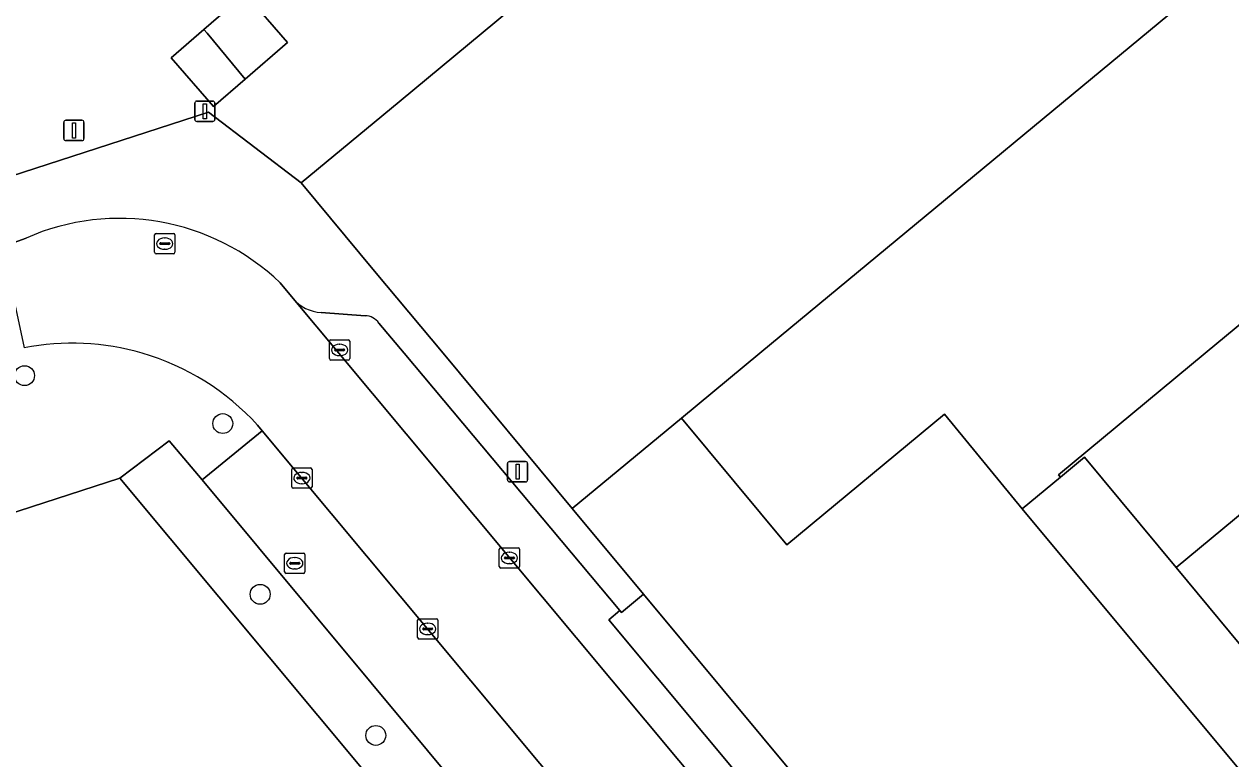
# Model space of a CAD drawing. Extents: x 160377 to 161131, y 383938 to 384853.
# Drawn here: x 160914.7 to 160974, y 384480 to 384516.2 of the extents above; entities that cross this region are included whole.
import ezdxf

# ---------------------------------------------------------------- set-up
doc = ezdxf.new("R2010")
doc.units = 0
for name, color, linetype in [('IMGEO_Boom', 7, 'Continuous'), ('IMGEO_Brandkraan', 7, 'Continuous'), ('IMGEO_Erf', 7, 'Continuous'), ('IMGEO_Kolk', 7, 'Continuous'), ('IMGEO_Lichtmast', 7, 'Continuous'), ('IMGEO_Pand', 7, 'Continuous'), ('IMGEO_Parkeervlak_open', 7, 'Continuous'), ('IMGEO_Rijbaan_lokaal_open', 7, 'Continuous'), ('IMGEO_Rioolput', 7, 'Continuous'), ('IMGEO_Voetpad_open', 7, 'Continuous')]:
    doc.layers.add(name, color=color, linetype=linetype)

msp = doc.modelspace()

# ---------------------------------------------------------------- linework, layer by layer
at = {"layer": 'IMGEO_Boom'}
for centre in [(160914.739, 384498.899), (160924.483, 384496.541), (160926.32, 384488.144), (160932.002, 384481.203)]:
    msp.add_circle(centre, 0.489, dxfattribs=at)
at = {"layer": 'IMGEO_Brandkraan'}
for p, q in [((160927.522, 384489.245), (160927.522, 384490.097)), ((160927.597, 384490.171), (160928.449, 384490.171)), ((160928.523, 384490.097), (160928.523, 384489.245)), ((160927.781, 384489.665), (160927.781, 384489.677)), ((160928.219, 384489.628), (160927.821, 384489.628)), ((160927.824, 384489.714), (160928.222, 384489.714)), ((160928.01, 384489.951), (160928.035, 384489.951)), ((160928.265, 384489.677), (160928.265, 384489.665)), ((160928.449, 384489.171), (160927.597, 384489.171)), ((160928.033, 384489.391), (160928.008, 384489.391))]:
    msp.add_line(p, q, dxfattribs=at)
for points in [[(160927.522, 384489.245), (160927.522, 384490.097)], [(160927.597, 384490.171), (160928.449, 384490.171)], [(160928.523, 384490.097), (160928.523, 384489.245)], [(160928.449, 384489.171), (160927.597, 384489.171)]]:
    msp.add_lwpolyline(points, dxfattribs=at)
for centre, radius, start, end in [((160927.599, 384490.095), 0.0765, 91.55205, 178.44795), ((160927.599, 384490.095), 0.0765, 91.55205, 178.44795), ((160928.447, 384490.095), 0.0765, 1.55205, 88.44795), ((160928.447, 384490.095), 0.0765, 1.55205, 88.44795), ((160927.821, 384489.674), 0.0403, 85.87752, 175.75265), ((160927.818, 384489.664), 0.0366, 178.93798, 274.71019), ((160928.222, 384489.671), 0.043, 264.86636, 352.45326), ((160928.226, 384489.676), 0.0386, 1.73085, 96.63898), ((160927.599, 384489.247), 0.0765, 181.55205, 268.44795), ((160927.599, 384489.247), 0.0765, 181.55205, 268.44795), ((160928.447, 384489.247), 0.0765, 271.55205, 358.44795), ((160928.447, 384489.247), 0.0765, 271.55205, 358.44795)]:
    msp.add_arc(centre, radius, start, end, dxfattribs=at)
for centre, major_axis, ratio, start_param, end_param in [((160928.009, 384489.671), (-0.387, 0.002), 0.722429, 4.712389, 7.853982), ((160928.034, 384489.671), (-0.39, 0.002), 0.717154, 1.570796, 4.712389)]:
    msp.add_ellipse(centre, major_axis=major_axis, ratio=ratio, start_param=start_param, end_param=end_param, dxfattribs=at)
at = {"layer": 'IMGEO_Erf'}
msp.add_lwpolyline([(160829.712, 384481.568), (160833.445, 384482.788), (160837.461, 384484.073), (160876.746, 384496.694), (160880.756, 384497.988), (160887.059, 384499.961), (160887.176, 384500), (160891.065, 384501.297), (160897.644, 384503.409), (160901.599, 384504.691), (160912.19, 384508.111), (160923.773, 384511.852), (160928.333, 384508.386), (160933.144, 384512.375), (160947.461, 384524.246)], dxfattribs=at)
msp.add_lwpolyline([(160925.578, 384517.689), (160927.66, 384515.292), (160925.582, 384513.487), (160924.021, 384512.13), (160921.939, 384514.527), (160923.552, 384515.928)], close=True, dxfattribs=at)
at = {"layer": 'IMGEO_Kolk'}
for p, q in [((160929.723, 384499.736), (160929.723, 384500.588)), ((160929.798, 384500.662), (160930.65, 384500.662)), ((160929.982, 384500.156), (160929.982, 384500.168)), ((160930.025, 384500.205), (160930.423, 384500.205)), ((160930.211, 384500.442), (160930.236, 384500.442)), ((160930.466, 384500.168), (160930.466, 384500.156)), ((160930.724, 384500.588), (160930.724, 384499.736)), ((160930.65, 384499.662), (160929.798, 384499.662)), ((160930.42, 384500.119), (160930.022, 384500.119)), ((160930.234, 384499.882), (160930.209, 384499.882)), ((160927.87, 384493.435), (160927.87, 384494.287)), ((160927.945, 384494.361), (160928.797, 384494.361)), ((160928.871, 384494.287), (160928.871, 384493.435)), ((160928.129, 384493.855), (160928.129, 384493.867)), ((160928.567, 384493.818), (160928.169, 384493.818)), ((160928.172, 384493.904), (160928.57, 384493.904)), ((160928.358, 384494.141), (160928.383, 384494.141)), ((160928.613, 384493.867), (160928.613, 384493.855)), ((160928.797, 384493.361), (160927.945, 384493.361)), ((160928.381, 384493.581), (160928.356, 384493.581)), ((160938.07, 384489.507), (160938.07, 384490.359)), ((160938.145, 384490.433), (160938.997, 384490.433)), ((160938.558, 384490.213), (160938.583, 384490.213)), ((160939.071, 384490.359), (160939.071, 384489.507)), ((160938.329, 384489.927), (160938.329, 384489.939)), ((160938.767, 384489.89), (160938.369, 384489.89)), ((160938.372, 384489.976), (160938.77, 384489.976)), ((160938.581, 384489.653), (160938.556, 384489.653)), ((160938.813, 384489.939), (160938.813, 384489.927)), ((160938.997, 384489.433), (160938.145, 384489.433)), ((160934.055, 384486.017), (160934.055, 384486.869)), ((160934.13, 384486.943), (160934.982, 384486.943)), ((160934.543, 384486.723), (160934.568, 384486.723)), ((160935.056, 384486.869), (160935.056, 384486.017)), ((160934.982, 384485.943), (160934.13, 384485.943)), ((160934.314, 384486.437), (160934.314, 384486.449)), ((160934.752, 384486.4), (160934.354, 384486.4)), ((160934.357, 384486.486), (160934.755, 384486.486)), ((160934.566, 384486.163), (160934.541, 384486.163)), ((160934.798, 384486.449), (160934.798, 384486.437))]:
    msp.add_line(p, q, dxfattribs=at)
for points in [[(160929.723, 384499.736), (160929.723, 384500.588)], [(160929.798, 384500.662), (160930.65, 384500.662)], [(160930.724, 384500.588), (160930.724, 384499.736)], [(160930.65, 384499.662), (160929.798, 384499.662)], [(160927.87, 384493.435), (160927.87, 384494.287)], [(160927.945, 384494.361), (160928.797, 384494.361)], [(160928.871, 384494.287), (160928.871, 384493.435)], [(160928.797, 384493.361), (160927.945, 384493.361)], [(160938.07, 384489.507), (160938.07, 384490.359)], [(160938.145, 384490.433), (160938.997, 384490.433)], [(160939.071, 384490.359), (160939.071, 384489.507)], [(160938.997, 384489.433), (160938.145, 384489.433)], [(160934.055, 384486.017), (160934.055, 384486.869)], [(160934.13, 384486.943), (160934.982, 384486.943)], [(160935.056, 384486.869), (160935.056, 384486.017)], [(160934.982, 384485.943), (160934.13, 384485.943)]]:
    msp.add_lwpolyline(points, dxfattribs=at)
for centre, radius, start, end in [((160929.8, 384500.586), 0.0765, 91.55205, 178.44795), ((160929.8, 384500.586), 0.0765, 91.55205, 178.44795), ((160930.022, 384500.165), 0.0403, 85.87752, 175.75265), ((160930.427, 384500.167), 0.0386, 1.73085, 96.63898), ((160930.648, 384500.586), 0.0765, 1.55205, 88.44795), ((160930.648, 384500.586), 0.0765, 1.55205, 88.44795), ((160929.8, 384499.738), 0.0765, 181.55205, 268.44795), ((160929.8, 384499.738), 0.0765, 181.55205, 268.44795), ((160930.019, 384500.155), 0.0366, 178.93798, 274.71019), ((160930.423, 384500.162), 0.043, 264.86636, 352.45326), ((160930.648, 384499.738), 0.0765, 271.55205, 358.44795), ((160930.648, 384499.738), 0.0765, 271.55205, 358.44795), ((160927.947, 384494.285), 0.0765, 91.55205, 178.44795), ((160927.947, 384494.285), 0.0765, 91.55205, 178.44795), ((160928.795, 384494.285), 0.0765, 1.55205, 88.44795), ((160928.795, 384494.285), 0.0765, 1.55205, 88.44795), ((160928.169, 384493.864), 0.0403, 85.87752, 175.75265), ((160928.166, 384493.854), 0.0366, 178.93798, 274.71019), ((160928.57, 384493.861), 0.043, 264.86636, 352.45326), ((160928.574, 384493.866), 0.0386, 1.73085, 96.63898), ((160927.947, 384493.437), 0.0765, 181.55205, 268.44795), ((160927.947, 384493.437), 0.0765, 181.55205, 268.44795), ((160928.795, 384493.437), 0.0765, 271.55205, 358.44795), ((160928.795, 384493.437), 0.0765, 271.55205, 358.44795), ((160938.147, 384490.357), 0.0765, 91.55205, 178.44795), ((160938.147, 384490.357), 0.0765, 91.55205, 178.44795), ((160938.995, 384490.357), 0.0765, 1.55205, 88.44795), ((160938.995, 384490.357), 0.0765, 1.55205, 88.44795), ((160938.147, 384489.509), 0.0765, 181.55205, 268.44795), ((160938.147, 384489.509), 0.0765, 181.55205, 268.44795), ((160938.369, 384489.936), 0.0403, 85.87752, 175.75265), ((160938.366, 384489.926), 0.0366, 178.93798, 274.71019), ((160938.77, 384489.933), 0.043, 264.86636, 352.45326), ((160938.774, 384489.938), 0.0386, 1.73085, 96.63898), ((160938.995, 384489.509), 0.0765, 271.55205, 358.44795), ((160938.995, 384489.509), 0.0765, 271.55205, 358.44795), ((160934.132, 384486.867), 0.0765, 91.55205, 178.44795), ((160934.132, 384486.867), 0.0765, 91.55205, 178.44795), ((160934.98, 384486.867), 0.0765, 1.55205, 88.44795), ((160934.98, 384486.867), 0.0765, 1.55205, 88.44795), ((160934.132, 384486.019), 0.0765, 181.55205, 268.44795), ((160934.132, 384486.019), 0.0765, 181.55205, 268.44795), ((160934.354, 384486.446), 0.0403, 85.87752, 175.75265), ((160934.351, 384486.436), 0.0366, 178.93798, 274.71019), ((160934.755, 384486.443), 0.043, 264.86636, 352.45326), ((160934.759, 384486.448), 0.0386, 1.73085, 96.63898), ((160934.98, 384486.019), 0.0765, 271.55205, 358.44795), ((160934.98, 384486.019), 0.0765, 271.55205, 358.44795)]:
    msp.add_arc(centre, radius, start, end, dxfattribs=at)
for centre, major_axis, ratio, start_param, end_param in [((160930.21, 384500.162), (-0.387, 0.002), 0.722429, 4.712389, 7.853982), ((160930.235, 384500.162), (-0.39, 0.002), 0.717154, 1.570796, 4.712389), ((160928.357, 384493.861), (-0.387, 0.002), 0.722429, 4.712389, 7.853982), ((160928.382, 384493.861), (-0.39, 0.002), 0.717154, 1.570796, 4.712389), ((160938.557, 384489.933), (-0.387, 0.002), 0.722429, 4.712389, 7.853982), ((160938.582, 384489.933), (-0.39, 0.002), 0.717154, 1.570796, 4.712389), ((160934.542, 384486.443), (-0.387, 0.002), 0.722429, 4.712389, 7.853982), ((160934.567, 384486.443), (-0.39, 0.002), 0.717154, 1.570796, 4.712389)]:
    msp.add_ellipse(centre, major_axis=major_axis, ratio=ratio, start_param=start_param, end_param=end_param, dxfattribs=at)
at = {"layer": 'IMGEO_Lichtmast'}
for p, q in [((160923.105, 384511.501), (160923.105, 384512.301)), ((160923.105, 384512.301), (160923.105, 384511.501)), ((160923.205, 384512.401), (160923.995, 384512.401)), ((160923.995, 384512.401), (160923.205, 384512.401)), ((160924.095, 384512.301), (160924.095, 384511.501)), ((160924.095, 384511.501), (160924.095, 384512.301)), ((160916.77, 384511.458), (160917.56, 384511.458)), ((160917.56, 384511.458), (160916.77, 384511.458)), ((160916.67, 384510.558), (160916.67, 384511.358)), ((160916.67, 384511.358), (160916.67, 384510.558)), ((160917.66, 384511.358), (160917.66, 384510.558)), ((160917.66, 384510.558), (160917.66, 384511.358)), ((160923.995, 384511.401), (160923.205, 384511.401)), ((160923.205, 384511.401), (160923.995, 384511.401)), ((160917.56, 384510.458), (160916.77, 384510.458)), ((160916.77, 384510.458), (160917.56, 384510.458)), ((160938.476, 384493.775), (160938.476, 384494.575)), ((160938.476, 384494.575), (160938.476, 384493.775)), ((160938.576, 384494.675), (160939.366, 384494.675)), ((160939.366, 384494.675), (160938.576, 384494.675)), ((160939.466, 384494.575), (160939.466, 384493.775)), ((160939.466, 384493.775), (160939.466, 384494.575)), ((160939.366, 384493.675), (160938.576, 384493.675)), ((160938.576, 384493.675), (160939.366, 384493.675))]:
    msp.add_line(p, q, dxfattribs=at)
for points in [[(160923.525, 384512.276), (160923.675, 384512.276), (160923.675, 384511.526), (160923.525, 384511.526), (160923.525, 384512.276)], [(160917.09, 384511.333), (160917.24, 384511.333), (160917.24, 384510.583), (160917.09, 384510.583), (160917.09, 384511.333)], [(160938.896, 384494.55), (160939.046, 384494.55), (160939.046, 384493.8), (160938.896, 384493.8), (160938.896, 384494.55)]]:
    msp.add_lwpolyline(points, dxfattribs=at)
for centre, start, end in [((160923.205, 384512.301), 90, 180), ((160923.205, 384512.301), 90, 180), ((160923.995, 384512.301), 0, 90), ((160923.995, 384512.301), 360, 90), ((160916.77, 384511.358), 90, 180), ((160916.77, 384511.358), 90, 180), ((160917.56, 384511.358), 0, 90), ((160917.56, 384511.358), 360, 90), ((160923.205, 384511.501), 180, 270), ((160923.205, 384511.501), 180, 270), ((160923.995, 384511.501), 270, 0), ((160923.995, 384511.501), 270, 0), ((160916.77, 384510.558), 180, 270), ((160916.77, 384510.558), 180, 270), ((160917.56, 384510.558), 270, 0), ((160917.56, 384510.558), 270, 0), ((160938.576, 384494.575), 90, 180), ((160938.576, 384494.575), 90, 180), ((160939.366, 384494.575), 0, 90), ((160939.366, 384494.575), 360, 90), ((160938.576, 384493.775), 180, 270), ((160938.576, 384493.775), 180, 270), ((160939.366, 384493.775), 270, 0), ((160939.366, 384493.775), 270, 0)]:
    msp.add_arc(centre, 0.1, start, end, dxfattribs=at)
at = {"layer": 'IMGEO_Pand'}
for points in [[(160977.52, 384541.307), (160973.737, 384545.87), (160974.059, 384546.137), (160973.895, 384546.333), (160967.967, 384541.418), (160961.001, 384535.642), (160947.378, 384524.346), (160947.461, 384524.246), (160933.144, 384512.375), (160928.333, 384508.386), (160931.945, 384504.043), (160935.307, 384500), (160941.662, 384492.359), (160947.031, 384496.811), (160950.877, 384500), (160975.311, 384520.261)], [(160919.43, 384493.864), (160905.117, 384489.21), (160919.426, 384472.015), (160923.828, 384466.724), (160924.79, 384465.568), (160926.087, 384464.009), (160947.242, 384438.586), (160962.449, 384447.151), (160959.479, 384452.401), (160957.425, 384456.088), (160957.289, 384456.332)], [(160955.619, 384456.473), (160954.949, 384455.919), (160952.645, 384454.011), (160951.178, 384455.771), (160919.43, 384493.864)]]:
    msp.add_lwpolyline(points, dxfattribs=at)
for points in [[(160995.98, 384519.246), (160987.78, 384529.135), (160983.932, 384525.944), (160982.543, 384524.792), (160976.031, 384519.392), (160975.311, 384520.261), (160950.877, 384500), (160947.031, 384496.811), (160952.209, 384490.569), (160959.962, 384497.001), (160963.77, 384492.344), (160965.649, 384493.903), (160965.554, 384494.02), (160972.766, 384500)], [(161000, 384513.218), (161000.58, 384513.699), (161000, 384514.398), (160995.98, 384519.246), (160972.766, 384500), (160965.554, 384494.02), (160965.649, 384493.903), (160966.839, 384494.89), (160971.343, 384489.458), (160984.058, 384500)], [(160925.582, 384513.487), (160927.66, 384515.292), (160925.578, 384517.689), (160923.552, 384515.928), (160923.712, 384515.739)], [(160925.582, 384513.487), (160923.712, 384515.739), (160923.552, 384515.928), (160921.939, 384514.527), (160924.021, 384512.13)], [(161000.58, 384513.699), (161000, 384513.218), (160984.058, 384500), (160971.343, 384489.458), (160975.557, 384484.376), (160983.425, 384490.901), (160994.4, 384500), (161000, 384504.642), (161004.794, 384508.616)], [(160963.77, 384492.344), (160959.962, 384497.001), (160952.209, 384490.569), (160947.031, 384496.811), (160941.662, 384492.359), (160945.164, 384488.148), (160968.477, 384460.117), (160971.944, 384455.948), (160975.793, 384459.141), (160985.034, 384466.802)]]:
    msp.add_lwpolyline(points, close=True, dxfattribs=at)
at = {"layer": 'IMGEO_Parkeervlak_open'}
for points in [[(160927.936, 384502.692), (160930.182, 384500), (160965.268, 384457.955)], [(160931.476, 384501.848), (160929.315, 384502)], [(160964.664, 384461.453), (160943.465, 384486.889), (160943.995, 384487.35), (160933.403, 384500), (160932.16, 384501.485)]]:
    msp.add_lwpolyline(points, dxfattribs=at)
msp.add_lwpolyline([(160923.471, 384493.779), (160921.84, 384495.689), (160919.43, 384493.864), (160951.178, 384455.771), (160952.645, 384454.011), (160954.949, 384455.919), (160953.839, 384457.254)], close=True, dxfattribs=at)
for centre, radius, start, end in [((160929.449, 384503.988), 1.992, 220.57245, 266.13137), ((160931.438, 384500.95), 0.899, 36.52599, 87.56407)]:
    msp.add_arc(centre, radius, start, end, dxfattribs=at)
at = {"layer": 'IMGEO_Rijbaan_lokaal_open'}
for points in [[(160914.813, 384505.663), (160913.865, 384505.32), (160913.653, 384505.252), (160914.719, 384500.269)], [(160930.182, 384500), (160927.936, 384502.692), (160927.302, 384503.464)], [(160972.659, 384448.974), (160972.595, 384449.078), (160970.863, 384451.348), (160969.312, 384453.303), (160965.518, 384457.644), (160965.357, 384457.848), (160965.268, 384457.955), (160930.182, 384500)], [(160926.195, 384496.457), (160926.423, 384496.184), (160957.105, 384459.39), (160958.619, 384458.033), (160961.188, 384454.939), (160962.025, 384453.853)]]:
    msp.add_lwpolyline(points, dxfattribs=at)
msp.add_lwpolyline([(160963.77, 384492.344), (160985.034, 384466.802), (160975.793, 384459.141), (160971.944, 384455.948), (160974.165, 384452.55), (160978.505, 384455.034), (160989.518, 384461.338), (160991.072, 384458.565), (160992.41, 384456.178), (160996.837, 384458.712), (160994.149, 384461.954), (160989.943, 384467.026), (160984.712, 384473.335), (160979.724, 384479.351), (160975.557, 384484.376), (160971.343, 384489.458), (160966.839, 384494.89), (160965.649, 384493.903)], close=True, dxfattribs=at)
for centre, radius, start, end in [((160919.415, 384495.238), 11.396, 46.20823, 113.81978), ((160917.066, 384488.155), 12.339, 73.72869, 100.96409), ((160917.068, 384488.158), 12.336, 42.2815, 73.73679)]:
    msp.add_arc(centre, radius, start, end, dxfattribs=at)
at = {"layer": 'IMGEO_Rioolput'}
for p, q in [((160921.13, 384504.966), (160921.13, 384505.818)), ((160921.205, 384505.892), (160922.057, 384505.892)), ((160921.618, 384505.672), (160921.643, 384505.672)), ((160922.131, 384505.818), (160922.131, 384504.966)), ((160921.389, 384505.386), (160921.389, 384505.398)), ((160921.827, 384505.349), (160921.429, 384505.349)), ((160921.432, 384505.435), (160921.83, 384505.435)), ((160921.641, 384505.112), (160921.616, 384505.112)), ((160921.873, 384505.398), (160921.873, 384505.386)), ((160922.057, 384504.892), (160921.205, 384504.892))]:
    msp.add_line(p, q, dxfattribs=at)
for points in [[(160921.13, 384504.966), (160921.13, 384505.818)], [(160921.205, 384505.892), (160922.057, 384505.892)], [(160922.131, 384505.818), (160922.131, 384504.966)], [(160922.057, 384504.892), (160921.205, 384504.892)]]:
    msp.add_lwpolyline(points, dxfattribs=at)
for centre, radius, start, end in [((160921.207, 384505.816), 0.0765, 91.55205, 178.44795), ((160921.207, 384505.816), 0.0765, 91.55205, 178.44795), ((160922.055, 384505.816), 0.0765, 1.55205, 88.44795), ((160922.055, 384505.816), 0.0765, 1.55205, 88.44795), ((160921.207, 384504.968), 0.0765, 181.55205, 268.44795), ((160921.207, 384504.968), 0.0765, 181.55205, 268.44795), ((160921.429, 384505.395), 0.0403, 85.87752, 175.75265), ((160921.426, 384505.385), 0.0366, 178.93798, 274.71019), ((160921.83, 384505.392), 0.043, 264.86636, 352.45326), ((160921.834, 384505.397), 0.0386, 1.73085, 96.63898), ((160922.055, 384504.968), 0.0765, 271.55205, 358.44795), ((160922.055, 384504.968), 0.0765, 271.55205, 358.44795)]:
    msp.add_arc(centre, radius, start, end, dxfattribs=at)
for centre, major_axis, ratio, start_param, end_param in [((160921.617, 384505.392), (-0.387, 0.002), 0.722429, 4.712389, 7.853982), ((160921.642, 384505.392), (-0.39, 0.002), 0.717154, 1.570796, 4.712389)]:
    msp.add_ellipse(centre, major_axis=major_axis, ratio=ratio, start_param=start_param, end_param=end_param, dxfattribs=at)
at = {"layer": 'IMGEO_Voetpad_open'}
for points in [[(160932.16, 384501.485), (160933.403, 384500), (160943.995, 384487.35), (160944.085, 384487.242), (160945.164, 384488.148), (160941.662, 384492.359), (160935.307, 384500), (160931.945, 384504.043), (160928.333, 384508.386), (160923.773, 384511.852), (160912.19, 384508.111), (160913.092, 384505.189), (160913.653, 384505.252), (160913.865, 384505.32), (160914.813, 384505.663)], [(160927.302, 384503.464), (160927.936, 384502.692)], [(160929.315, 384502), (160931.476, 384501.848)], [(160905.117, 384489.21), (160919.43, 384493.864), (160921.84, 384495.689), (160923.471, 384493.779), (160926.423, 384496.184), (160926.195, 384496.457)], [(160926.423, 384496.184), (160923.471, 384493.779), (160953.839, 384457.254), (160954.949, 384455.919), (160955.619, 384456.473)], [(160957.289, 384456.332), (160957.425, 384456.088), (160959.479, 384452.401), (160962.025, 384453.853), (160961.188, 384454.939), (160958.619, 384458.033), (160957.105, 384459.39), (160926.423, 384496.184)], [(160965.268, 384457.955), (160965.357, 384457.848), (160965.518, 384457.644), (160968.477, 384460.117), (160945.164, 384488.148), (160944.085, 384487.242), (160943.995, 384487.35), (160943.465, 384486.889), (160964.664, 384461.453)]]:
    msp.add_lwpolyline(points, dxfattribs=at)
for centre, radius, start, end in [((160919.415, 384495.238), 11.396, 46.20823, 113.81978), ((160929.449, 384503.988), 1.992, 220.57245, 266.13137), ((160931.438, 384500.95), 0.899, 36.52599, 87.56407), ((160917.066, 384488.155), 12.339, 73.72869, 100.96409), ((160917.068, 384488.158), 12.336, 42.2815, 73.73679)]:
    msp.add_arc(centre, radius, start, end, dxfattribs=at)

doc.saveas('drawing.dxf')
